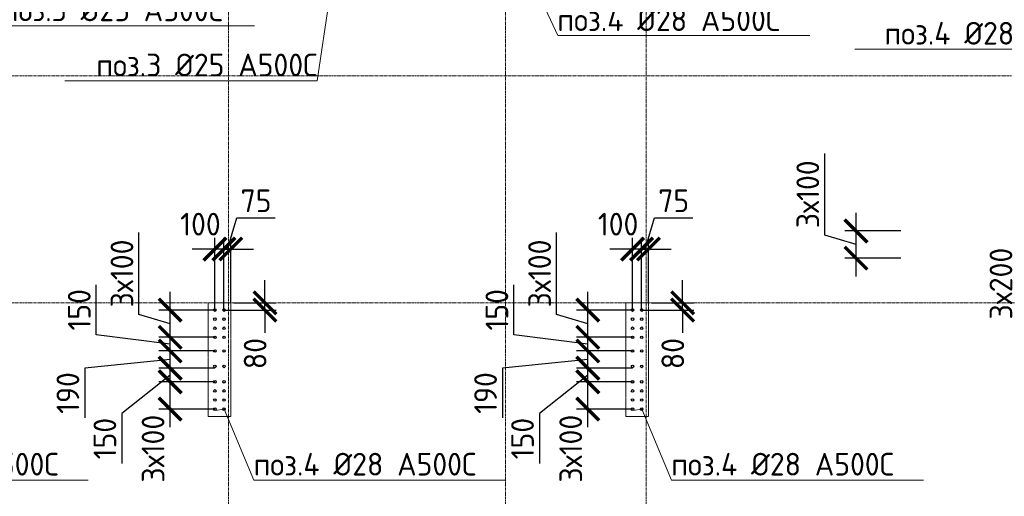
# Model space of a CAD drawing. Header units: millimetres. Extents: x 376598 to 1249954, y -318491 to -22134.
# Tile 409 of 444: x 1210495 to 1221339, y -230717 to -225470. Entities that reach past the tile are written whole.
import ezdxf
from ezdxf import colors
from ezdxf.entities.mleader import LeaderData, LeaderLine
from ezdxf.math import Vec2, Vec3

# ---------------------------------------------------------------- set-up
doc = ezdxf.new("R2010")
doc.units = ezdxf.units.MM
for name, pattern in [('01 Штриховая _4 мм_', [6, 3.5, -2.5]), ('______5', [1100, 800, -100, 100, -100]), ('HIDDEN2', [4.7625, 3.175, -1.5875]), ('осевая', [50.8, 31.75, -6.35, 6.35, -6.35])]:
    doc.linetypes.add(name, pattern=pattern)
for name, color, linetype, lineweight in [('1 Стены', 3, 'Continuous', 30), ('Оси', 40, '______5', 18), ('подоснова', 151, 'Continuous', 5), ('РАЗМЕРЫ', 1, 'Continuous', 9), ('СТЕНЫ', 3, 'Continuous', 30)]:
    doc.layers.add(name, color=color, linetype=linetype, lineweight=lineweight)
doc.styles.add('GOST-2.304_Type-B', font='GOST_Common.ttf')
doc.dimstyles.new('СПДС', dxfattribs={"dimscale": 100, "dimtxt": 2.5, "dimasz": 2.5, "dimexe": 1.25, "dimexo": 0, "dimtad": 1, "dimdec": 0, "dimtxsty": 'GOST-2.304_Type-B', "dimblk": 'ARCHTICK', "dimcen": 2.5, "dimdle": 2, "dimadec": 0, "dimazin": 2, "dimtfac": 0.75, "dimtdec": 0, "dimtmove": 1, "dimatfit": 3, "dimfxl": 1, "dimtolj": 1, "dimarcsym": 1})

# ---------------------------------------------------------------- blocks, each defined once
blk = doc.blocks.new('оси 2.2-2.3')
at = {"layer": 'Оси', "color": 16, "linetype": 'осевая', "lineweight": 0, "transparency": 33554687}
for p, q in [((491254.9, -104267.9), (491254.9, -134893.5)), ((494304.9, -104267.9), (494304.9, -134893.5)), ((495854.9, -104267.9), (495854.9, -134893.5)), ((468076.3, -119495.4), (524372.9, -119495.4)), ((468076.3, -121995.4), (524372.9, -121995.4))]:
    blk.add_line(p, q, dxfattribs=at)
blk = doc.blocks.new('стены тп')
at = {"layer": '1 Стены', "color": 252, "linetype": 'HIDDEN2', "lineweight": 0, "true_color": 0x939598}
for p, q in [((879271, -203026), (879165, -203026)), ((879165, -203026), (879165, -204276)), ((879391, -203026), (879271, -203026)), ((879271, -203026), (879271, -203026)), ((879415, -203026), (879391, -203026)), ((879415, -203146), (879415, -203026)), ((884015, -203026), (883765, -203026)), ((883765, -203026), (883765, -203146)), ((884015, -203206), (884015, -203026)), ((879415, -204276), (879415, -203146)), ((883765, -203146), (883765, -204276)), ((884015, -203326), (884015, -203206)), ((884015, -204276), (884015, -203326)), ((879165, -204276), (879391, -204276)), ((879391, -204276), (879415, -204276)), ((883765, -204276), (883991, -204276)), ((883991, -204276), (884015, -204276))]:
    blk.add_line(p, q, dxfattribs=at)
blk = doc.blocks.new('_None')
blk = doc.blocks.new('_ArchTick')
at = {"color": 0, "linetype": 'ByBlock', "const_width": 0.15}
blk.add_lwpolyline([(-0.5, -0.5), (0.5, 0.5)], dxfattribs=at)
blk = doc.blocks.new('*D3020')
at = {"layer": 'DEFPOINTS', "color": 0, "lineweight": 0, "transparency": 16777216}
for p in [(1217345, -227995), (1217420, -228587, 360), (1217345, -228637)]:
    blk.add_point(p, dxfattribs=at)
at = {"layer": 'РАЗМЕРЫ', "color": 0, "lineweight": -2, "transparency": 16777216}
for p, q in [((1217383, -227995), (1217486, -227651)), ((1217486, -227651), (1217910, -227651)), ((1217345, -228637), (1217345, -227870)), ((1217420, -228587), (1217420, -227870)), ((1217345, -227995), (1217095, -227995)), ((1217420, -227995), (1217345, -227995)), ((1217420, -227995), (1217345, -227995)), ((1217420, -227995), (1217670, -227995))]:
    blk.add_line(p, q, dxfattribs=at)
at = {"layer": 'РАЗМЕРЫ', "color": 0, "lineweight": -2, "transparency": 16777216, "xscale": 250, "yscale": 250, "zscale": 250}
blk.add_blockref('_ArchTick', (1217345, -227995), dxfattribs=at)
at = {"layer": 'РАЗМЕРЫ', "color": 0, "lineweight": -2, "transparency": 16777216, "xscale": 250, "yscale": 250, "zscale": 250, "rotation": 180}
blk.add_blockref('_ArchTick', (1217420, -227995), dxfattribs=at)
at = {"layer": 'РАЗМЕРЫ', "color": 0, "lineweight": 0, "transparency": 16777216, "insert": (1217698, -227464), "char_height": 250, "attachment_point": 5, "style": 'GOST-2.304_Type-B'}
blk.add_mtext('\\A1;75', dxfattribs=at)
blk = doc.blocks.new('*D3279')
at = {"layer": 'DEFPOINTS', "color": 0, "lineweight": 0, "transparency": 16777216}
for p in [(1217454, -228587), (1217796, -228587), (1217345, -228667)]:
    blk.add_point(p, dxfattribs=at)
at = {"layer": 'РАЗМЕРЫ', "color": 0, "lineweight": -2, "transparency": 16777216}
for p, q in [((1217796, -228587), (1217796, -228337)), ((1217454, -228587), (1217921, -228587)), ((1217796, -228667), (1217796, -228587)), ((1217345, -228667), (1217921, -228667)), ((1217796, -228667), (1217796, -228917))]:
    blk.add_line(p, q, dxfattribs=at)
at = {"layer": 'РАЗМЕРЫ', "color": 0, "lineweight": -2, "transparency": 16777216, "xscale": 250, "yscale": 250, "zscale": 250}
for p, rotation in [((1217796, -228587), 270), ((1217796, -228667), 90)]:
    blk.add_blockref('_ArchTick', p, dxfattribs=dict(at, rotation=rotation))
at = {"layer": 'РАЗМЕРЫ', "color": 0, "lineweight": 0, "transparency": 16777216, "insert": (1217688, -229146), "char_height": 250, "attachment_point": 5, "rotation": 90, "style": 'GOST-2.304_Type-B'}
blk.add_mtext('\\A1;80', dxfattribs=at)
blk = doc.blocks.new('*D3021')
at = {"layer": 'DEFPOINTS', "color": 0, "lineweight": 0, "transparency": 16777216}
for p in [(1217245, -227995), (1217245, -228667), (1217345, -228667, -360)]:
    blk.add_point(p, dxfattribs=at)
at = {"layer": 'РАЗМЕРЫ', "color": 0, "lineweight": -2, "transparency": 16777216}
for p, q in [((1217245, -228667), (1217245, -227870)), ((1217345, -228667), (1217345, -227870)), ((1217245, -227995), (1216995, -227995)), ((1217345, -227995), (1217245, -227995)), ((1217345, -227995), (1217595, -227995))]:
    blk.add_line(p, q, dxfattribs=at)
at = {"layer": 'РАЗМЕРЫ', "color": 0, "lineweight": -2, "transparency": 16777216, "xscale": 250, "yscale": 250, "zscale": 250}
blk.add_blockref('_ArchTick', (1217245, -227995), dxfattribs=at)
at = {"layer": 'РАЗМЕРЫ', "color": 0, "lineweight": -2, "transparency": 16777216, "xscale": 250, "yscale": 250, "zscale": 250, "rotation": 180}
blk.add_blockref('_ArchTick', (1217345, -227995), dxfattribs=at)
at = {"layer": 'РАЗМЕРЫ', "color": 0, "lineweight": 0, "transparency": 16777216, "insert": (1217086, -227721), "char_height": 250, "attachment_point": 5, "style": 'GOST-2.304_Type-B'}
blk.add_mtext('\\A1;100', dxfattribs=at)
blk = doc.blocks.new('*D3056')
at = {"layer": 'DEFPOINTS', "color": 0, "lineweight": 0, "transparency": 16777216}
for p in [(1212745, -227995), (1212820, -228587, 360), (1212745, -228637)]:
    blk.add_point(p, dxfattribs=at)
at = {"layer": 'РАЗМЕРЫ', "color": 0, "lineweight": -2, "transparency": 16777216}
for p, q in [((1212783, -227995), (1212886, -227651)), ((1212886, -227651), (1213310, -227651)), ((1212745, -228637), (1212745, -227870)), ((1212820, -228587), (1212820, -227870)), ((1212745, -227995), (1212495, -227995)), ((1212820, -227995), (1212745, -227995)), ((1212820, -227995), (1212745, -227995)), ((1212820, -227995), (1213070, -227995))]:
    blk.add_line(p, q, dxfattribs=at)
at = {"layer": 'РАЗМЕРЫ', "color": 0, "lineweight": -2, "transparency": 16777216, "xscale": 250, "yscale": 250, "zscale": 250}
blk.add_blockref('_ArchTick', (1212745, -227995), dxfattribs=at)
at = {"layer": 'РАЗМЕРЫ', "color": 0, "lineweight": -2, "transparency": 16777216, "xscale": 250, "yscale": 250, "zscale": 250, "rotation": 180}
blk.add_blockref('_ArchTick', (1212820, -227995), dxfattribs=at)
at = {"layer": 'РАЗМЕРЫ', "color": 0, "lineweight": 0, "transparency": 16777216, "insert": (1213098, -227464), "char_height": 250, "attachment_point": 5, "style": 'GOST-2.304_Type-B'}
blk.add_mtext('\\A1;75', dxfattribs=at)
blk = doc.blocks.new('*D3328')
at = {"layer": 'DEFPOINTS', "color": 0, "lineweight": 0, "transparency": 16777216}
for p in [(1212854, -228587), (1213196, -228587), (1212745, -228667)]:
    blk.add_point(p, dxfattribs=at)
at = {"layer": 'РАЗМЕРЫ', "color": 0, "lineweight": -2, "transparency": 16777216}
for p, q in [((1213196, -228587), (1213196, -228337)), ((1212854, -228587), (1213321, -228587)), ((1213196, -228667), (1213196, -228587)), ((1212745, -228667), (1213321, -228667)), ((1213196, -228667), (1213196, -228917))]:
    blk.add_line(p, q, dxfattribs=at)
at = {"layer": 'РАЗМЕРЫ', "color": 0, "lineweight": -2, "transparency": 16777216, "xscale": 250, "yscale": 250, "zscale": 250}
for p, rotation in [((1213196, -228587), 270), ((1213196, -228667), 90)]:
    blk.add_blockref('_ArchTick', p, dxfattribs=dict(at, rotation=rotation))
at = {"layer": 'РАЗМЕРЫ', "color": 0, "lineweight": 0, "transparency": 16777216, "insert": (1213088, -229146), "char_height": 250, "attachment_point": 5, "rotation": 90, "style": 'GOST-2.304_Type-B'}
blk.add_mtext('\\A1;80', dxfattribs=at)
blk = doc.blocks.new('*D3057')
at = {"layer": 'DEFPOINTS', "color": 0, "lineweight": 0, "transparency": 16777216}
for p in [(1212645, -227995), (1212645, -228667), (1212745, -228667, -360)]:
    blk.add_point(p, dxfattribs=at)
at = {"layer": 'РАЗМЕРЫ', "color": 0, "lineweight": -2, "transparency": 16777216}
for p, q in [((1212645, -228667), (1212645, -227870)), ((1212745, -228667), (1212745, -227870)), ((1212645, -227995), (1212395, -227995)), ((1212745, -227995), (1212645, -227995)), ((1212745, -227995), (1212995, -227995))]:
    blk.add_line(p, q, dxfattribs=at)
at = {"layer": 'РАЗМЕРЫ', "color": 0, "lineweight": -2, "transparency": 16777216, "xscale": 250, "yscale": 250, "zscale": 250}
blk.add_blockref('_ArchTick', (1212645, -227995), dxfattribs=at)
at = {"layer": 'РАЗМЕРЫ', "color": 0, "lineweight": -2, "transparency": 16777216, "xscale": 250, "yscale": 250, "zscale": 250, "rotation": 180}
blk.add_blockref('_ArchTick', (1212745, -227995), dxfattribs=at)
at = {"layer": 'РАЗМЕРЫ', "color": 0, "lineweight": 0, "transparency": 16777216, "insert": (1212486, -227721), "char_height": 250, "attachment_point": 5, "style": 'GOST-2.304_Type-B'}
blk.add_mtext('\\A1;100', dxfattribs=at)
blk = doc.blocks.new('*D3060')
at = {"layer": 'DEFPOINTS', "color": 0, "lineweight": 0, "transparency": 16777216}
for p in [(1222452, -228717), (1222895, -228717), (1222945, -229317, -360)]:
    blk.add_point(p, dxfattribs=at)
at = {"layer": 'РАЗМЕРЫ', "color": 0, "lineweight": -2, "transparency": 16777216}
for p, q in [((1221490, -228851), (1221490, -227901)), ((1222452, -229517), (1222452, -228517)), ((1222895, -228717), (1222327, -228717)), ((1222452, -229017), (1221490, -228851)), ((1222945, -229317), (1222327, -229317))]:
    blk.add_line(p, q, dxfattribs=at)
at = {"layer": 'РАЗМЕРЫ', "color": 0, "lineweight": -2, "transparency": 16777216, "xscale": 250, "yscale": 250, "zscale": 250}
for p, rotation in [((1222452, -228717), 90), ((1222452, -229317), 270)]:
    blk.add_blockref('_ArchTick', p, dxfattribs=dict(at, rotation=rotation))
at = {"layer": 'РАЗМЕРЫ', "color": 0, "lineweight": 0, "transparency": 16777216, "insert": (1221302, -228376), "char_height": 250, "attachment_point": 5, "rotation": 90, "style": 'GOST-2.304_Type-B'}
blk.add_mtext('\\A1;3х200', dxfattribs=at)
blk = doc.blocks.new('*D3186')
at = {"layer": 'DEFPOINTS', "color": 0, "lineweight": 0, "transparency": 16777216}
for p in [(1219706, -227796), (1220199, -227796, -360), (1220199, -228096, -360)]:
    blk.add_point(p, dxfattribs=at)
at = {"layer": 'РАЗМЕРЫ', "color": 0, "lineweight": -2, "transparency": 16777216}
for p, q in [((1219362, -227842), (1219362, -226942)), ((1219706, -228296), (1219706, -227596)), ((1220199, -227796), (1219581, -227796)), ((1219706, -227946), (1219362, -227842)), ((1220199, -228096), (1219581, -228096))]:
    blk.add_line(p, q, dxfattribs=at)
at = {"layer": 'РАЗМЕРЫ', "color": 0, "lineweight": -2, "transparency": 16777216, "xscale": 250, "yscale": 250, "zscale": 250}
for p, rotation in [((1219706, -227796), 90), ((1219706, -228096), 270)]:
    blk.add_blockref('_ArchTick', p, dxfattribs=dict(at, rotation=rotation))
at = {"layer": 'РАЗМЕРЫ', "color": 0, "lineweight": 0, "transparency": 16777216, "insert": (1219175, -227392), "char_height": 250, "attachment_point": 5, "rotation": 90, "style": 'GOST-2.304_Type-B'}
blk.add_mtext('\\A1;3х100', dxfattribs=at)
blk = doc.blocks.new('*D3187')
at = {"layer": 'DEFPOINTS', "color": 0, "lineweight": 0, "transparency": 16777216}
for p in [(1216752, -229457), (1217245, -229457, -360), (1217245, -229757, -360)]:
    blk.add_point(p, dxfattribs=at)
at = {"layer": 'РАЗМЕРЫ', "color": 0, "lineweight": -2, "transparency": 16777216}
for p, q in [((1216752, -229957), (1216752, -229257)), ((1217245, -229457), (1216627, -229457)), ((1217245, -229757), (1216627, -229757))]:
    blk.add_line(p, q, dxfattribs=at)
at = {"layer": 'РАЗМЕРЫ', "color": 0, "lineweight": -2, "transparency": 16777216, "xscale": 250, "yscale": 250, "zscale": 250}
for p, rotation in [((1216752, -229457), 90), ((1216752, -229757), 270)]:
    blk.add_blockref('_ArchTick', p, dxfattribs=dict(at, rotation=rotation))
at = {"layer": 'РАЗМЕРЫ', "color": 0, "lineweight": 0, "transparency": 16777216, "insert": (1216564, -230193), "char_height": 250, "attachment_point": 5, "rotation": 90, "style": 'GOST-2.304_Type-B'}
blk.add_mtext('\\A1;3х100', dxfattribs=at)
blk = doc.blocks.new('*D3188')
at = {"layer": 'DEFPOINTS', "color": 0, "lineweight": 0, "transparency": 16777216}
for p in [(1216752, -228667), (1217245, -228667, -360), (1217245, -228967, -360)]:
    blk.add_point(p, dxfattribs=at)
at = {"layer": 'РАЗМЕРЫ', "color": 0, "lineweight": -2, "transparency": 16777216}
for p, q in [((1216408, -228714), (1216408, -227814)), ((1216752, -229167), (1216752, -228467)), ((1217245, -228667), (1216627, -228667)), ((1216752, -228817), (1216408, -228714)), ((1217245, -228967), (1216627, -228967))]:
    blk.add_line(p, q, dxfattribs=at)
at = {"layer": 'РАЗМЕРЫ', "color": 0, "lineweight": -2, "transparency": 16777216, "xscale": 250, "yscale": 250, "zscale": 250}
for p, rotation in [((1216752, -228667), 90), ((1216752, -228967), 270)]:
    blk.add_blockref('_ArchTick', p, dxfattribs=dict(at, rotation=rotation))
at = {"layer": 'РАЗМЕРЫ', "color": 0, "lineweight": 0, "transparency": 16777216, "insert": (1216221, -228264), "char_height": 250, "attachment_point": 5, "rotation": 90, "style": 'GOST-2.304_Type-B'}
blk.add_mtext('\\A1;3х100', dxfattribs=at)
blk = doc.blocks.new('*D3189')
at = {"layer": 'DEFPOINTS', "color": 0, "lineweight": 0, "transparency": 16777216}
for p in [(1216752, -228967), (1217072, -228967), (1217072, -229117)]:
    blk.add_point(p, dxfattribs=at)
at = {"layer": 'РАЗМЕРЫ', "color": 0, "lineweight": -2, "transparency": 16777216}
for p, q in [((1215938, -228939), (1215938, -228389)), ((1216752, -229317), (1216752, -228767)), ((1216752, -229042), (1215938, -228939)), ((1217072, -228967), (1216627, -228967)), ((1217072, -229117), (1216627, -229117))]:
    blk.add_line(p, q, dxfattribs=at)
at = {"layer": 'РАЗМЕРЫ', "color": 0, "lineweight": -2, "transparency": 16777216, "xscale": 250, "yscale": 250, "zscale": 250}
for p, rotation in [((1216752, -228967), 90), ((1216752, -229117), 270)]:
    blk.add_blockref('_ArchTick', p, dxfattribs=dict(at, rotation=rotation))
at = {"layer": 'РАЗМЕРЫ', "color": 0, "lineweight": 0, "transparency": 16777216, "insert": (1215751, -228664), "char_height": 250, "attachment_point": 5, "rotation": 90, "style": 'GOST-2.304_Type-B'}
blk.add_mtext('\\A1;150', dxfattribs=at)
blk = doc.blocks.new('*D3190')
at = {"layer": 'DEFPOINTS', "color": 0, "lineweight": 0, "transparency": 16777216}
for p in [(1216752, -229307), (1217245, -229307), (1217245, -229457, -720)]:
    blk.add_point(p, dxfattribs=at)
at = {"layer": 'РАЗМЕРЫ', "color": 0, "lineweight": -2, "transparency": 16777216}
for p, q in [((1216752, -229657), (1216752, -229107)), ((1217245, -229307), (1216627, -229307)), ((1216752, -229382), (1216221, -229807)), ((1217245, -229457), (1216627, -229457)), ((1216221, -229807), (1216221, -230357))]:
    blk.add_line(p, q, dxfattribs=at)
at = {"layer": 'РАЗМЕРЫ', "color": 0, "lineweight": -2, "transparency": 16777216, "xscale": 250, "yscale": 250, "zscale": 250}
for p, rotation in [((1216752, -229307), 90), ((1216752, -229457), 270)]:
    blk.add_blockref('_ArchTick', p, dxfattribs=dict(at, rotation=rotation))
at = {"layer": 'РАЗМЕРЫ', "color": 0, "lineweight": 0, "transparency": 16777216, "insert": (1216033, -230082), "char_height": 250, "attachment_point": 5, "rotation": 90, "style": 'GOST-2.304_Type-B'}
blk.add_mtext('\\A1;150', dxfattribs=at)
blk = doc.blocks.new('*D3191')
at = {"layer": 'DEFPOINTS', "color": 0, "lineweight": 0, "transparency": 16777216}
for p in [(1216752, -229117), (1217245, -229117, -720), (1217245, -229307)]:
    blk.add_point(p, dxfattribs=at)
at = {"layer": 'РАЗМЕРЫ', "color": 0, "lineweight": -2, "transparency": 16777216}
for p, q in [((1216752, -229507), (1216752, -228917)), ((1217245, -229117), (1216627, -229117)), ((1216752, -229212), (1215813, -229305)), ((1215813, -229305), (1215813, -229855)), ((1217245, -229307), (1216627, -229307))]:
    blk.add_line(p, q, dxfattribs=at)
at = {"layer": 'РАЗМЕРЫ', "color": 0, "lineweight": -2, "transparency": 16777216, "xscale": 250, "yscale": 250, "zscale": 250}
for p, rotation in [((1216752, -229117), 90), ((1216752, -229307), 270)]:
    blk.add_blockref('_ArchTick', p, dxfattribs=dict(at, rotation=rotation))
at = {"layer": 'РАЗМЕРЫ', "color": 0, "lineweight": 0, "transparency": 16777216, "insert": (1215626, -229580), "char_height": 250, "attachment_point": 5, "rotation": 90, "style": 'GOST-2.304_Type-B'}
blk.add_mtext('\\A1;190', dxfattribs=at)
blk = doc.blocks.new('*D3192')
at = {"layer": 'DEFPOINTS', "color": 0, "lineweight": 0, "transparency": 16777216}
for p in [(1212152, -229457), (1212645, -229457, -360), (1212645, -229757, -360)]:
    blk.add_point(p, dxfattribs=at)
at = {"layer": 'РАЗМЕРЫ', "color": 0, "lineweight": -2, "transparency": 16777216}
for p, q in [((1212152, -229957), (1212152, -229257)), ((1212645, -229457), (1212027, -229457)), ((1212645, -229757), (1212027, -229757))]:
    blk.add_line(p, q, dxfattribs=at)
at = {"layer": 'РАЗМЕРЫ', "color": 0, "lineweight": -2, "transparency": 16777216, "xscale": 250, "yscale": 250, "zscale": 250}
for p, rotation in [((1212152, -229457), 90), ((1212152, -229757), 270)]:
    blk.add_blockref('_ArchTick', p, dxfattribs=dict(at, rotation=rotation))
at = {"layer": 'РАЗМЕРЫ', "color": 0, "lineweight": 0, "transparency": 16777216, "insert": (1211964, -230193), "char_height": 250, "attachment_point": 5, "rotation": 90, "style": 'GOST-2.304_Type-B'}
blk.add_mtext('\\A1;3х100', dxfattribs=at)
blk = doc.blocks.new('*D3193')
at = {"layer": 'DEFPOINTS', "color": 0, "lineweight": 0, "transparency": 16777216}
for p in [(1212152, -228667), (1212645, -228667, -360), (1212645, -228967, -360)]:
    blk.add_point(p, dxfattribs=at)
at = {"layer": 'РАЗМЕРЫ', "color": 0, "lineweight": -2, "transparency": 16777216}
for p, q in [((1211808, -228714), (1211808, -227814)), ((1212152, -229167), (1212152, -228467)), ((1212645, -228667), (1212027, -228667)), ((1212152, -228817), (1211808, -228714)), ((1212645, -228967), (1212027, -228967))]:
    blk.add_line(p, q, dxfattribs=at)
at = {"layer": 'РАЗМЕРЫ', "color": 0, "lineweight": -2, "transparency": 16777216, "xscale": 250, "yscale": 250, "zscale": 250}
for p, rotation in [((1212152, -228667), 90), ((1212152, -228967), 270)]:
    blk.add_blockref('_ArchTick', p, dxfattribs=dict(at, rotation=rotation))
at = {"layer": 'РАЗМЕРЫ', "color": 0, "lineweight": 0, "transparency": 16777216, "insert": (1211621, -228264), "char_height": 250, "attachment_point": 5, "rotation": 90, "style": 'GOST-2.304_Type-B'}
blk.add_mtext('\\A1;3х100', dxfattribs=at)
blk = doc.blocks.new('*D3194')
at = {"layer": 'DEFPOINTS', "color": 0, "lineweight": 0, "transparency": 16777216}
for p in [(1212152, -228967), (1212472, -228967), (1212472, -229117)]:
    blk.add_point(p, dxfattribs=at)
at = {"layer": 'РАЗМЕРЫ', "color": 0, "lineweight": -2, "transparency": 16777216}
for p, q in [((1211338, -228939), (1211338, -228389)), ((1212152, -229317), (1212152, -228767)), ((1212152, -229042), (1211338, -228939)), ((1212472, -228967), (1212027, -228967)), ((1212472, -229117), (1212027, -229117))]:
    blk.add_line(p, q, dxfattribs=at)
at = {"layer": 'РАЗМЕРЫ', "color": 0, "lineweight": -2, "transparency": 16777216, "xscale": 250, "yscale": 250, "zscale": 250}
for p, rotation in [((1212152, -228967), 90), ((1212152, -229117), 270)]:
    blk.add_blockref('_ArchTick', p, dxfattribs=dict(at, rotation=rotation))
at = {"layer": 'РАЗМЕРЫ', "color": 0, "lineweight": 0, "transparency": 16777216, "insert": (1211151, -228664), "char_height": 250, "attachment_point": 5, "rotation": 90, "style": 'GOST-2.304_Type-B'}
blk.add_mtext('\\A1;150', dxfattribs=at)
blk = doc.blocks.new('*D3195')
at = {"layer": 'DEFPOINTS', "color": 0, "lineweight": 0, "transparency": 16777216}
for p in [(1212152, -229307), (1212645, -229307), (1212645, -229457, -720)]:
    blk.add_point(p, dxfattribs=at)
at = {"layer": 'РАЗМЕРЫ', "color": 0, "lineweight": -2, "transparency": 16777216}
for p, q in [((1212152, -229657), (1212152, -229107)), ((1212645, -229307), (1212027, -229307)), ((1212152, -229382), (1211621, -229807)), ((1212645, -229457), (1212027, -229457)), ((1211621, -229807), (1211621, -230357))]:
    blk.add_line(p, q, dxfattribs=at)
at = {"layer": 'РАЗМЕРЫ', "color": 0, "lineweight": -2, "transparency": 16777216, "xscale": 250, "yscale": 250, "zscale": 250}
for p, rotation in [((1212152, -229307), 90), ((1212152, -229457), 270)]:
    blk.add_blockref('_ArchTick', p, dxfattribs=dict(at, rotation=rotation))
at = {"layer": 'РАЗМЕРЫ', "color": 0, "lineweight": 0, "transparency": 16777216, "insert": (1211433, -230082), "char_height": 250, "attachment_point": 5, "rotation": 90, "style": 'GOST-2.304_Type-B'}
blk.add_mtext('\\A1;150', dxfattribs=at)
blk = doc.blocks.new('*D3196')
at = {"layer": 'DEFPOINTS', "color": 0, "lineweight": 0, "transparency": 16777216}
for p in [(1212152, -229117), (1212645, -229117, -720), (1212645, -229307)]:
    blk.add_point(p, dxfattribs=at)
at = {"layer": 'РАЗМЕРЫ', "color": 0, "lineweight": -2, "transparency": 16777216}
for p, q in [((1212152, -229507), (1212152, -228917)), ((1212645, -229117), (1212027, -229117)), ((1212152, -229212), (1211213, -229305)), ((1211213, -229305), (1211213, -229855)), ((1212645, -229307), (1212027, -229307))]:
    blk.add_line(p, q, dxfattribs=at)
at = {"layer": 'РАЗМЕРЫ', "color": 0, "lineweight": -2, "transparency": 16777216, "xscale": 250, "yscale": 250, "zscale": 250}
for p, rotation in [((1212152, -229117), 90), ((1212152, -229307), 270)]:
    blk.add_blockref('_ArchTick', p, dxfattribs=dict(at, rotation=rotation))
at = {"layer": 'РАЗМЕРЫ', "color": 0, "lineweight": 0, "transparency": 16777216, "insert": (1211026, -229580), "char_height": 250, "attachment_point": 5, "rotation": 90, "style": 'GOST-2.304_Type-B'}
blk.add_mtext('\\A1;190', dxfattribs=at)
blk = doc.blocks.new('стены  тп')
at = {"layer": 'СТЕНЫ', "color": 251, "linetype": '01 Штриховая _4 мм_', "lineweight": 0, "true_color": 0x636466}
for p, q in [((559392, -332126, 3100), (559287, -332126, 3100)), ((559287, -332126, 3100), (559287, -333376, 3100)), ((559512, -332126, 3100), (559392, -332126, 3100)), ((559392, -332126, 3100), (559392, -332126, 3100)), ((559537, -332126, 3100), (559512, -332126, 3100)), ((559537, -332246, 3100), (559537, -332126, 3100)), ((564137, -332126, 3100), (563887, -332126, 3100)), ((563887, -332126, 3100), (563887, -332246, 3100)), ((564137, -332306, 3100), (564137, -332126, 3100)), ((559537, -333376, 3100), (559537, -332246, 3100)), ((563887, -332246, 3100), (563887, -333376, 3100)), ((564137, -332426, 3100), (564137, -332306, 3100)), ((564137, -333376, 3100), (564137, -332426, 3100)), ((559287, -333376, 3100), (559512, -333376, 3100)), ((559512, -333376, 3100), (559537, -333376, 3100)), ((563887, -333376, 3100), (564112, -333376, 3100)), ((564112, -333376, 3100), (564137, -333376, 3100))]:
    blk.add_line(p, q, dxfattribs=at)

msp = doc.modelspace()

# ---------------------------------------------------------------- linework, layer by layer
at = {"layer": '1 Стены', "color": 252, "lineweight": 0, "true_color": 0x939598}
for p, q in [((1212795, -228587.2, -720), (1212595, -228587.2, -720)), ((1212595, -228587.2, -360), (1212795, -228587.2, -360)), ((1212595, -228587.2, -360), (1212795, -228587.2, -360)), ((1212595, -228587.2, -360), (1212795, -228587.2, -360)), ((1217395, -228587.2, -1080), (1217195, -228587.2, -1080)), ((1217195, -228587.2, -720), (1217395, -228587.2, -720)), ((1217195, -228587.2, -720), (1217395, -228587.2, -720)), ((1217195, -228587.2, -720), (1217395, -228587.2, -720)), ((1212595, -229837.2, -720), (1212795, -229837.2, -720)), ((1212795, -229837.2, -360), (1212595, -229837.2, -360)), ((1212795, -229837.2, -360), (1212595, -229837.2, -360)), ((1212795, -229837.2, -360), (1212595, -229837.2, -360)), ((1212795, -229837.2, -360), (1212595, -229837.2, -360)), ((1217395, -229837.2, -720), (1217195, -229837.2, -720)), ((1217195, -229837.2, -1080), (1217395, -229837.2, -1080)), ((1217395, -229837.2, -720), (1217195, -229837.2, -720)), ((1217395, -229837.2, -720), (1217195, -229837.2, -720)), ((1217395, -229837.2, -720), (1217195, -229837.2, -720))]:
    msp.add_line(p, q, dxfattribs=at)
at = {"layer": 'РАЗМЕРЫ', "color": 5, "linetype": 'Continuous', "lineweight": 30}
for centre in [(1212645, -228667.2, -720), (1212745.3, -228667.2, -720), (1217245, -228667.2, -720), (1217345.3, -228667.2, -720), (1212645, -228767.2, -720), (1212745.3, -228767.2, -720), (1217245, -228767.2, -720), (1217345.3, -228767.2, -720), (1212645, -228867.2, -720), (1212745.3, -228867.2, -720), (1217245, -228867.2, -720), (1217345.3, -228867.2, -720), (1212645, -228967.2, -720), (1212745.3, -228967.2, -720), (1217245, -228967.2, -720), (1217345.3, -228967.2, -720), (1212645, -229117.2, -720), (1212745.3, -229117.2, -720), (1217245, -229117.2, -720), (1217345.3, -229117.2, -720), (1212645, -229287.2, -720), (1212745.3, -229287.2, -720), (1217245, -229287.2, -720), (1217345.3, -229287.2, -720), (1212645, -229457.2, -720), (1212745.3, -229457.2, -720), (1217245, -229457.2, -720), (1217345.3, -229457.2, -720), (1212645, -229557.2, -720), (1212745.3, -229557.2, -720), (1217245, -229557.2, -720), (1217345.3, -229557.2, -720), (1212645, -229657.2, -720), (1212745.3, -229657.2, -720), (1217245, -229657.2, -720), (1217345.3, -229657.2, -720), (1212645, -229757.2, -720), (1212745.3, -229757.2, -720), (1217245, -229757.2, -720), (1217345.3, -229757.2, -720)]:
    msp.add_circle(centre, 14, dxfattribs=at)

# ---------------------------------------------------------------- block references
at = {"layer": 'РАЗМЕРЫ', "color": 1}
for name, p in [('оси 2.2-2.3', (721540.1, -106591.8)), ('стены тп', (333404.4, -25561.5))]:
    msp.add_blockref(name, p, dxfattribs=at)
at = {"layer": 'РАЗМЕРЫ'}
msp.add_blockref('стены  тп', (653282.7, 103538.6, -3100), dxfattribs=at)

# ---------------------------------------------------------------- dimensions: what is measured, and where the dimension line sits
at = {"layer": 'РАЗМЕРЫ', "lineweight": 0}
for base, p1, p2, picture, middle in [((1219706.1, -227795.5, -360), (1220199.1, -228095.5, -720), (1220199.1, -227795.5, -720), '*D3186', (1219174.9, -227779.9, -360)), ((1212151.9, -228667.2, -360), (1212645, -228967.2, -720), (1212645, -228667.2, -720), '*D3193', (1211620.7, -228651.5, -360)), ((1216751.9, -228667.2, -360), (1217245, -228967.2, -720), (1217245, -228667.2, -720), '*D3188', (1216220.7, -228651.5, -360))]:
    dim = msp.add_linear_dim(base=base, p1=p1, p2=p2, angle=90, text='3х100', dimstyle='СПДС', dxfattribs=at)
    dim.commit()
    dim.dimension.update_dxf_attribs({"geometry": picture, "text_midpoint": middle})
for base, p1, p2, picture, middle in [((1212745.3133, -227994.9614, -360), (1212819.8208, -228587.1685), (1212745.3133, -228637.1688, -360), '*D3056', (1212948.1921, -227463.7114, -360)), ((1217345.3133, -227994.9614, -360), (1217419.8192, -228587.1685), (1217345.3133, -228637.1688, -360), '*D3020', (1217548.1913, -227463.7114, -360))]:
    dim = msp.add_linear_dim(base=base, p1=p1, p2=p2, dimstyle='СПДС', dxfattribs=at)
    dim.commit()
    dim.dimension.update_dxf_attribs({"geometry": picture, "text_midpoint": middle})
for base, p1, p2, picture, middle in [((1212645, -227995, -360), (1212745.3, -228667.2, -720), (1212645, -228667.2, -360), '*D3057', (1212485.5, -227908.4, -360)), ((1217245, -227995, -360), (1217345.3, -228667.2, -720), (1217245, -228667.2, -360), '*D3021', (1217085.5, -227908.4, -360))]:
    dim = msp.add_linear_dim(base=base, p1=p1, p2=p2, dimstyle='СПДС', dxfattribs=at)
    dim.commit()
    dim.dimension.update_dxf_attribs({"geometry": picture, "text_midpoint": middle, "dimtype": 160})
for base, p1, p2, text, picture, middle in [((1222451.9, -228717.2, -360), (1222945, -229317.2, -720), (1222895, -228717.2, -360), '3х200', '*D3060', (1221490, -228788.4, -360)), ((1212151.9, -229457.2, -360), (1212645, -229757.2, -720), (1212645, -229457.2, -720), '3х100', '*D3192', (1212151.9, -230193.2, -360)), ((1216751.9, -229457.2, -360), (1217245, -229757.2, -720), (1217245, -229457.2, -720), '3х100', '*D3187', (1216751.9, -230193.2, -360))]:
    dim = msp.add_linear_dim(base=base, p1=p1, p2=p2, angle=90, text=text, dimstyle='СПДС', dxfattribs=at)
    dim.commit()
    dim.dimension.update_dxf_attribs({"geometry": picture, "text_midpoint": middle, "dimtype": 160})
for base, p1, p2, picture, middle in [((1212151.9, -228967.2, -360), (1212471.6, -229117.2, -360), (1212471.6, -228967.2, -360), '*D3194', (1211338.1, -228876.5, -360)), ((1213196.5, -228587.2, -720), (1212745.3, -228667.2, -720), (1212853.6, -228587.2, -720), '*D3328', (1213275.2, -229145.7, -720)), ((1216751.9, -228967.2, -360), (1217071.6, -229117.2, -360), (1217071.6, -228967.2, -360), '*D3189', (1215938.1, -228876.5, -360)), ((1217796.5, -228587.2, -720), (1217345.3, -228667.2, -720), (1217453.6, -228587.2, -720), '*D3279', (1217875.2, -229145.7, -720))]:
    dim = msp.add_linear_dim(base=base, p1=p1, p2=p2, angle=90, dimstyle='СПДС', dxfattribs=at)
    dim.commit()
    dim.dimension.update_dxf_attribs({"geometry": picture, "text_midpoint": middle, "dimtype": 160})
at = {"layer": 'РАЗМЕРЫ', "color": 1, "lineweight": 0}
for base, p1, p2, picture, middle in [((1212151.9, -229117.2), (1212644.9, -229307.4), (1212645, -229117.2, -720), '*D3196', (1211213.4, -229367.4)), ((1216751.9, -229117.2), (1217244.9, -229307.4), (1217245, -229117.2, -720), '*D3191', (1215813.4, -229367.4)), ((1212151.9, -229307.4), (1212645, -229457.2, -720), (1212644.9, -229307.4), '*D3195', (1211620.7, -229869.5)), ((1216751.9, -229307.4), (1217245, -229457.2, -720), (1217244.9, -229307.4), '*D3190', (1216220.7, -229869.5))]:
    dim = msp.add_linear_dim(base=base, p1=p1, p2=p2, angle=90, dimstyle='СПДС', dxfattribs=at)
    dim.commit()
    dim.dimension.update_dxf_attribs({"geometry": picture, "text_midpoint": middle, "dimtype": 160})

# ---------------------------------------------------------------- leaders
at = {"layer": 'подоснова', "color": 4, "ltscale": 0.3}
ml = msp.add_multileader_mtext('Standard', dxfattribs=at)
ml.set_content('{\\C2;поз.3 %%C25 А500С }', color=4, style='GOST-2.304_Type-B')
ml.set_leader_properties(color=256, linetype='ByLayer', lineweight=15)
ml.set_arrow_properties(name='NONE')
ml.build(insert=Vec2(0, 0))
ml.multileader.update_dxf_attribs({"text_left_attachment_type": 6, "text_right_attachment_type": 6, "dogleg_length": 0.1, "arrow_head_size": 18})
ctx = ml.context
ctx.base_point, ctx.char_height, ctx.arrow_head_size, ctx.landing_gap_size, ctx.plane_origin = Vec3(1211345.9, -226143.4), 250, 18, 20, Vec3(1219331.3, -224603.6)
ctx.left_attachment, ctx.right_attachment, ctx.text_align_type = 6, 6, 1
notes = []
notes.append((ctx, [(0, (1, 1, 0), (1213769.7, -226143.4), (-1, 0), 0.1, [(1, [(1214120.1, -223939.2), (1214120.1, -223838.8)], 0, [])])]))
ctx.mtext.insert, ctx.mtext.width, ctx.mtext.alignment, ctx.mtext.flow_direction = Vec3(1212557.7, -225843.4), 4075.871, 2, 5
ml = msp.add_multileader_mtext('Standard', dxfattribs=at)
ml.set_content('{\\C2;поз.3 %%C25 А500С }', color=4, style='GOST-2.304_Type-B')
ml.set_leader_properties(color=256, linetype='ByLayer', lineweight=15)
ml.set_arrow_properties(name='NONE')
ml.build(insert=Vec2(0, 0))
ml.multileader.update_dxf_attribs({"text_left_attachment_type": 6, "text_right_attachment_type": 6, "dogleg_length": 0.1, "arrow_head_size": 18})
ctx = ml.context
ctx.base_point, ctx.char_height, ctx.arrow_head_size, ctx.landing_gap_size, ctx.plane_origin = Vec3(1210304.8, -225537, 360), 250, 18, 20, Vec3(1214481.2, -225101.9, 360)
ctx.left_attachment, ctx.right_attachment, ctx.text_align_type = 6, 6, 1
notes.append((ctx, [(1, (1, 1, 0), (1210304.7, -225537, 360), (1, 0), 0.1, [(1, [(1209295, -224437.5, 360), (1209295, -224324.7, 360)], 0, [])])]))
ctx.mtext.insert, ctx.mtext.width, ctx.mtext.alignment, ctx.mtext.flow_direction = Vec3(1211516.7, -225237, 360), 4075.871, 2, 5
ml = msp.add_multileader_mtext('Standard', dxfattribs=at)
ml.set_content('{\\C2;поз.4 %%C28 А500С }', color=4, style='GOST-2.304_Type-B')
ml.set_leader_properties(color=256, linetype='ByLayer', lineweight=15)
ml.set_arrow_properties(name='NONE')
ml.build(insert=Vec2(0, 0))
ml.multileader.update_dxf_attribs({"text_left_attachment_type": 6, "text_right_attachment_type": 6, "dogleg_length": 0.1, "arrow_head_size": 18})
ctx = ml.context
ctx.base_point, ctx.char_height, ctx.arrow_head_size, ctx.landing_gap_size, ctx.plane_origin = Vec3(1216420.2, -225645, 160), 250, 18, 20, Vec3(1220961.4, -225194.4, 160)
ctx.left_attachment, ctx.right_attachment, ctx.text_align_type = 6, 6, 1
notes.append((ctx, [(1, (1, 1, 0), (1216420.1, -225645, 160), (1, 0), 0.1, [(1, [(1215714.8, -224449.7, 160), (1215875.2, -224451.2, 160)], 0, [])])]))
ctx.mtext.insert, ctx.mtext.width, ctx.mtext.alignment, ctx.mtext.flow_direction = Vec3(1217644.5, -225345, 160), 4075.871, 2, 5
ml = msp.add_multileader_mtext('Standard', dxfattribs=at)
ml.set_content('{\\C2;поз.4 %%C28 А500С }', color=4, style='GOST-2.304_Type-B')
ml.set_leader_properties(color=256, linetype='ByLayer', lineweight=15)
ml.set_arrow_properties(name='NONE')
ml.build(insert=Vec2(0, 0))
ml.multileader.update_dxf_attribs({"text_left_attachment_type": 6, "text_right_attachment_type": 6, "dogleg_length": 0.1, "arrow_head_size": 18})
ctx = ml.context
ctx.base_point, ctx.char_height, ctx.arrow_head_size, ctx.landing_gap_size, ctx.plane_origin = Vec3(1220022.2, -225794.4, 160), 250, 18, 20, Vec3(1228111.5, -225194.4, 160)
ctx.left_attachment, ctx.right_attachment, ctx.text_align_type = 6, 6, 1
notes.append((ctx, [(0, (1, 1, 0), (1222471, -225794.4, 160), (-1, 0), 0.1, [(1, [(1222778.6, -224437.2, 160), (1222937.8, -224449.1, 160)], 0, [])])]))
ctx.mtext.insert, ctx.mtext.width, ctx.mtext.alignment, ctx.mtext.flow_direction = Vec3(1221246.6, -225494.4, 160), 4075.871, 2, 5
ml = msp.add_multileader_mtext('Standard', dxfattribs=at)
ml.set_content('{\\C2;поз.4 %%C28 А500С }', color=4, style='GOST-2.304_Type-B')
ml.set_leader_properties(color=256, linetype='ByLayer', lineweight=15)
ml.set_arrow_properties(name='NONE')
ml.build(insert=Vec2(0, 0))
ml.multileader.update_dxf_attribs({"text_left_attachment_type": 6, "text_right_attachment_type": 6, "dogleg_length": 0.1, "arrow_head_size": 18})
ctx = ml.context
ctx.base_point, ctx.char_height, ctx.arrow_head_size, ctx.landing_gap_size, ctx.plane_origin = Vec3(1208474.3, -230538.8, -360), 250, 18, 20, Vec3(1213299, -230544.4, -360)
ctx.left_attachment, ctx.right_attachment, ctx.text_align_type = 6, 6, 1
notes.append((ctx, [(1, (1, 1, 0), (1208474.2, -230538.8, -360), (1, 0), 0.1, [(1, [(1208047.4, -229771, -360), (1208145.3, -229757.2, -360)], 0, [])])]))
ctx.mtext.insert, ctx.mtext.width, ctx.mtext.alignment, ctx.mtext.flow_direction = Vec3(1209698.6, -230238.8, -360), 4075.871, 2, 5
ml = msp.add_multileader_mtext('Standard', dxfattribs=at)
ml.set_content('{\\C2;поз.4 %%C28 А500С }', color=4, style='GOST-2.304_Type-B')
ml.set_leader_properties(color=256, linetype='ByLayer', lineweight=15)
ml.set_arrow_properties(name='NONE')
ml.build(insert=Vec2(0, 0))
ml.multileader.update_dxf_attribs({"text_left_attachment_type": 6, "text_right_attachment_type": 6, "dogleg_length": 0.1, "arrow_head_size": 18})
ctx = ml.context
ctx.base_point, ctx.char_height, ctx.arrow_head_size, ctx.landing_gap_size, ctx.plane_origin = Vec3(1213074.3, -230538.8, -360), 250, 18, 20, Vec3(1217899, -230544.4, -360)
ctx.left_attachment, ctx.right_attachment, ctx.text_align_type = 6, 6, 1
notes.append((ctx, [(1, (1, 1, 0), (1213074.2, -230538.8, -360), (1, 0), 0.1, [(1, [(1212647.4, -229771, -360), (1212745.3, -229757.2, -360)], 0, [])])]))
ctx.mtext.insert, ctx.mtext.width, ctx.mtext.alignment, ctx.mtext.flow_direction = Vec3(1214298.6, -230238.8, -360), 4075.871, 2, 5
ml = msp.add_multileader_mtext('Standard', dxfattribs=at)
ml.set_content('{\\C2;поз.4 %%C28 А500С }', color=4, style='GOST-2.304_Type-B')
ml.set_leader_properties(color=256, linetype='ByLayer', lineweight=15)
ml.set_arrow_properties(name='NONE')
ml.build(insert=Vec2(0, 0))
ml.multileader.update_dxf_attribs({"text_left_attachment_type": 6, "text_right_attachment_type": 6, "dogleg_length": 0.1, "arrow_head_size": 18})
ctx = ml.context
ctx.base_point, ctx.char_height, ctx.arrow_head_size, ctx.landing_gap_size, ctx.plane_origin = Vec3(1217674.3, -230538.8, -360), 250, 18, 20, Vec3(1222499, -230544.4, -360)
ctx.left_attachment, ctx.right_attachment, ctx.text_align_type = 6, 6, 1
notes.append((ctx, [(1, (1, 1, 0), (1217674.2, -230538.8, -360), (1, 0), 0.1, [(1, [(1217247.4, -229771, -360), (1217345.3, -229757.2, -360)], 0, [])])]))
ctx.mtext.insert, ctx.mtext.width, ctx.mtext.alignment, ctx.mtext.flow_direction = Vec3(1218898.6, -230238.8, -360), 4075.871, 2, 5
for ctx, leaders in notes:
    for number, flags, end, landing, length, lines in leaders:
        leader = LeaderData()
        leader.index, (leader.has_last_leader_line, leader.has_dogleg_vector, leader.attachment_direction) = number, flags
        leader.last_leader_point, leader.dogleg_vector, leader.dogleg_length = Vec3(end), Vec3(landing), length
        for number, points, colour, breaks in lines:
            line = LeaderLine()
            line.index, line.vertices, line.color, line.breaks = number, Vec3.list(points), colors.encode_raw_color(colour), breaks
            leader.lines.append(line)
        ctx.leaders.append(leader)

doc.saveas('drawing.dxf')
